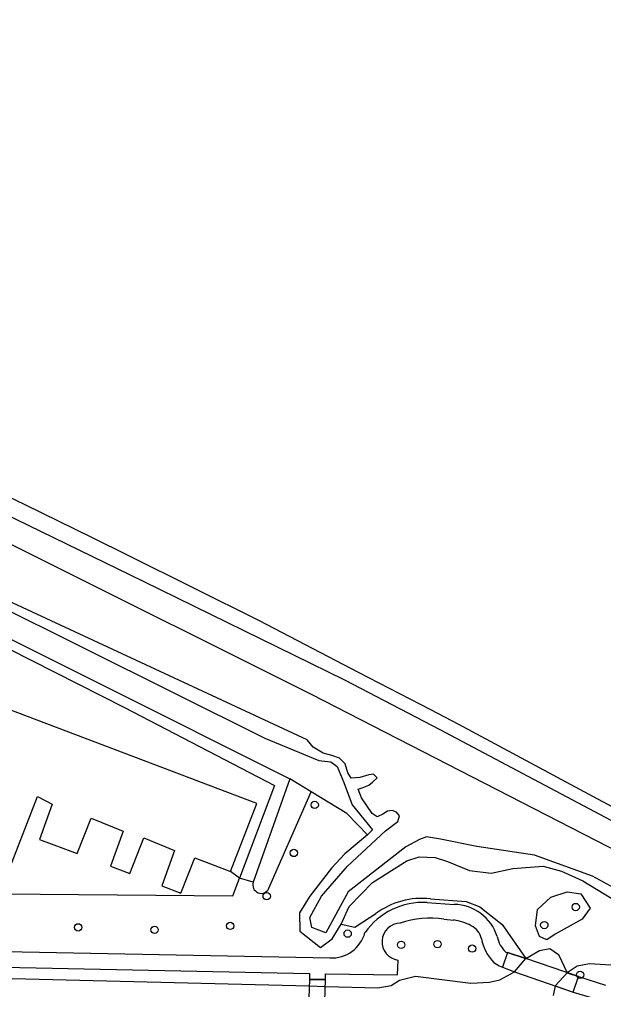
# Model space of a CAD drawing. Extents: x 163686 to 164493, y 382719 to 383870.
# Drawn here: x 164011.7 to 164089.8, y 383696.4 to 383826.2 of the extents above; entities that cross this region are included whole.
import ezdxf

# ---------------------------------------------------------------- set-up
doc = ezdxf.new("R2010")
doc.units = 0
for name, color, linetype in [('IMGEO_Boom', 7, 'Continuous'), ('IMGEO_Dek', 7, 'Continuous'), ('IMGEO_Geluidsscherm', 7, 'Continuous'), ('IMGEO_Groenvoorziening', 7, 'Continuous'), ('IMGEO_Haag', 7, 'Continuous'), ('IMGEO_Pand', 7, 'Continuous'), ('IMGEO_Parkeervlak_open', 7, 'Continuous'), ('IMGEO_Spoorbaan_halfverhard', 7, 'Continuous'), ('IMGEO_Voetpad_halfverhard', 7, 'Continuous'), ('IMGEO_Voetpad_open', 7, 'Continuous'), ('IMGEO_Waterloop', 7, 'Continuous')]:
    doc.layers.add(name, color=color, linetype=linetype)

msp = doc.modelspace()

# ---------------------------------------------------------------- linework, layer by layer
at = {"layer": 'IMGEO_Boom'}
for centre in [(164051.2, 383721.13), (164048.4, 383714.71), (164044.78, 383708.94), (164086.08, 383707.48), (164019.59, 383704.76), (164039.9, 383704.95), (164081.88, 383705.07), (164029.8, 383704.44), (164055.6, 383703.92), (164062.76, 383702.42), (164067.61, 383702.51), (164072.23, 383701.92), (164086.66, 383698.41)]:
    msp.add_circle(centre, 0.489, dxfattribs=at)
at = {"layer": 'IMGEO_Dek'}
for points in [[(164079.43, 383700.58), (164076.96, 383701.42), (164076.28, 383699.42), (164077.9, 383698.8), (164085.72, 383696.11), (164086.44, 383698.18)], [(164052.65, 383697.77), (164050.49, 383697.77), (164050.15, 383687.98), (164052.33, 383687.69)]]:
    msp.add_lwpolyline(points, close=True, dxfattribs=at)
at = {"layer": 'IMGEO_Geluidsscherm'}
msp.add_lwpolyline([(163904.65, 383809.67), (163923.4, 383801.76), (163933.52, 383797.43), (163943.53, 383793.06), (163952.07, 383789.34), (163970.52, 383780.99), (163983.91, 383774.84), (163988.3, 383772.76), (163992.91, 383770.59), (163997.5, 383768.51), (164012.45, 383761.33), (164021.45, 383756.88), (164026.2, 383754.53), (164043.76, 383745.8), (164057.02, 383738.88), (164066.65, 383733.89), (164070.43, 383731.92), (164088.42, 383722.28), (164094.73, 383718.89), (164102.63, 383714.56), (164104.1, 383713.71), (164115.72, 383707.21), (164128.78, 383699.82), (164135.23, 383696.01)], dxfattribs=at)
at = {"layer": 'IMGEO_Groenvoorziening'}
for points in [[(164103.32, 383712.4), (164067.98, 383731.2), (164055.23, 383737.81), (164028.31, 383751.03), (164006.06, 383761.87), (163980.92, 383773.86), (163960.99, 383783.28), (163932.86, 383795.68), (163930.72, 383796.44), (163928.74, 383796.75), (163926.7, 383796.48), (163924.49, 383796), (163924.44, 383795.97)], [(163918.25, 383787.48), (163937.05, 383780.04), (163965.89, 383767.82), (164008.1, 383748.23), (164044.52, 383730.07), (164051.73, 383727.06), (164053.37, 383726.89), (164054.19, 383726.26), (164055.09, 383724.14), (164056.18, 383721.15), (164058.94, 383717.81), (164058.26, 383717.12)], [(164050.73, 383722.9), (164048.08, 383724.51), (164047.87, 383724.61)], [(164045.08, 383709.99), (164050.73, 383722.9)], [(164058.26, 383717.12), (164055.5, 383720.01), (164050.73, 383722.9)], [(164058.26, 383717.12), (164055.23, 383714.58), (164053.43, 383712.67), (164050.54, 383708.95), (164050.08, 383708.2), (164049.18, 383706.72), (164049.23, 383704.25), (164051.98, 383702.06), (164053.54, 383703.22), (164054.71, 383705.17)], [(164054.71, 383705.17), (164055.78, 383707.55), (164058.94, 383710.77), (164063.5, 383713.67), (164065.14, 383714.21), (164067.3, 383714.11), (164068.94, 383713.58), (164071.89, 383712.38), (164074.77, 383712), (164077.66, 383712.63), (164081.71, 383712.95), (164084.17, 383712.28), (164087.02, 383711), (164092.95, 383707.38), (164095.98, 383705.74), (164097.24, 383707.32), (164097.62, 383707.93), (164098.18, 383707.99)], [(164009.35, 383709.23), (164040.24, 383708.97), (164041.14, 383711.34)], [(164086.92, 383705.86), (164083.35, 383703.84), (164082.21, 383703.08), (164081.24, 383703.54), (164080.71, 383704.95), (164080.96, 383707.16), (164082.74, 383708.8), (164084.94, 383709.49), (164086.78, 383709.26), (164087.99, 383707.31), (164086.92, 383705.86)], [(164066.65, 383708.59), (164071.44, 383708.22), (164073.25, 383707.5), (164076.23, 383705.15), (164079.43, 383700.58)], [(164054.71, 383705.17), (164056.57, 383704.77), (164059.37, 383706.61)], [(163946.63, 383703.34), (163952.47, 383702.27), (163956.85, 383701.57), (163966.07, 383700.37), (163976.18, 383699.5), (163981.32, 383699.16), (163998.09, 383698.23), (164050.46, 383696.96), (164052.62, 383696.86), (164059.61, 383696.69), (164061.42, 383696.98), (164062.51, 383697.71), (164064.65, 383698.24), (164072.06, 383697.3), (164074.56, 383697.44), (164075.94, 383697.75), (164077.9, 383698.8)], [(164079.43, 383700.58), (164081.22, 383701.65), (164082.63, 383701.94), (164083.78, 383701.12), (164084.92, 383698.7)], [(164094.18, 383699.15), (164091.5, 383699.64), (164087.9, 383699.87), (164086.25, 383699.57), (164084.92, 383698.7)], [(164083.32, 383696.94), (164083.08, 383695.64)]]:
    msp.add_lwpolyline(points, dxfattribs=at)
for centre, radius, start, end in [((164044.05, 383710.44), 1.13, 160.5094, 336.359), ((164065.53, 383698.33), 10.31, 83.7466, 126.6757)]:
    msp.add_arc(centre, radius, start, end, dxfattribs=at)
at = {"layer": 'IMGEO_Haag'}
for points in [[(163917.13, 383785.53), (163925.6, 383782.08), (163925.95, 383782.58), (163929.25, 383781.44), (163929.22, 383780.66), (163940.07, 383776.07), (163997.22, 383750), (164047.87, 383724.61)], [(164047.87, 383724.61), (164042.99, 383710.82)], [(164042.99, 383710.82), (164041.14, 383711.34)]]:
    msp.add_lwpolyline(points, dxfattribs=at)
at = {"layer": 'IMGEO_Pand'}
for points in [[(164039.95, 383712.22), (164043.45, 383721.33), (164000.22, 383737.74), (163967.9, 383750), (163926.18, 383765.83), (163908.92, 383772.36), (163912.03, 383780.56), (163907.62, 383782.27), (163902.96, 383784.07), (163902.88, 383783.91), (163898.15, 383785.66), (163897.16, 383783.09), (163901.84, 383781.25), (163900.26, 383777.07), (163891.51, 383780.44), (163893.29, 383785.22), (163888.2, 383787.15), (163886.36, 383782.41), (163877.11, 383785.96), (163875.45, 383781.58), (163873.68, 383776.9), (163870.65, 383778.08), (163870.58, 383777.88)], [(164009.91, 383711.32), (164014.14, 383722.27), (164016.12, 383721.25), (164014.4, 383716.53), (164019.46, 383714.62), (164021.3, 383719.37), (164025.61, 383717.62), (164023.89, 383712.94), (164026.47, 383711.95), (164028.36, 383716.75), (164032.45, 383715.06), (164030.76, 383710.32), (164033.32, 383709.35), (164035.18, 383714.05), (164039.95, 383712.22)]]:
    msp.add_lwpolyline(points, dxfattribs=at)
at = {"layer": 'IMGEO_Parkeervlak_open'}
for points in [[(163927.72, 383779.82), (163937.22, 383775.78), (163963.24, 383764.1), (163994.05, 383749.78), (164007.09, 383743.6), (164025.78, 383734.15), (164045.84, 383723.75), (164041.14, 383711.34)], [(164041.14, 383711.34), (164039.95, 383712.22)]]:
    msp.add_lwpolyline(points, dxfattribs=at)
at = {"layer": 'IMGEO_Spoorbaan_halfverhard'}
msp.add_lwpolyline([(163862.99, 383826.19), (163867.5, 383824.48), (163886.12, 383817.2), (163904.65, 383809.67), (163923.4, 383801.76), (163933.52, 383797.43), (163943.53, 383793.06), (163952.07, 383789.34), (163970.52, 383780.99), (163983.91, 383774.84), (163988.3, 383772.76), (163992.91, 383770.59), (163997.5, 383768.51), (164012.45, 383761.33), (164021.45, 383756.88), (164026.2, 383754.53), (164043.76, 383745.8), (164057.02, 383738.88), (164066.65, 383733.89), (164070.43, 383731.92), (164088.42, 383722.28), (164094.73, 383718.89), (164102.63, 383714.56), (164104.1, 383713.71)], dxfattribs=at)
at = {"layer": 'IMGEO_Voetpad_halfverhard'}
for points in [[(164066.21, 383708.08), (164069.84, 383707.83)], [(164068.47, 383705.86), (164069.77, 383705.74)], [(163971.25, 383703.68), (163979.79, 383703.08), (163995.41, 383702.18), (164009.84, 383701.52), (164053.24, 383700.67)], [(163971.07, 383701.62), (163979.54, 383700.98), (163995.29, 383700.05), (164009.66, 383699.42), (164050.49, 383698.59), (164050.49, 383697.77), (164052.65, 383697.77), (164052.66, 383698.53), (164062.28, 383698.42), (164062.33, 383700.39)], [(164076.75, 383701.45), (164076.94, 383701.36), (164076.96, 383701.42), (164079.43, 383700.58)], [(164075.15, 383700.08), (164075.84, 383699.6), (164076.28, 383699.42), (164077.9, 383698.8)], [(164077.9, 383698.8), (164079.43, 383700.58)], [(164084.92, 383698.7), (164083.32, 383696.94)], [(164084.92, 383698.7), (164086.44, 383698.18), (164090.07, 383697.02)], [(164083.32, 383696.94), (164085.72, 383696.11), (164089.53, 383694.99)]]:
    msp.add_lwpolyline(points, dxfattribs=at)
for centre, radius, start, end in [((164065.73, 383698.53), 9.57, 87.1333, 144.7232), ((164069.67, 383701.62), 6.22, 17.9553, 88.506), ((164062.67, 383702.84), 2.48, 90.8537, 261.9922), ((164066.62, 383693.98), 12.02, 81.18, 109.3966), ((164068.84, 383698.88), 6.93, 61.6914, 82.2308), ((164053.48, 383705.27), 4.6, 266.9472, 344.6861), ((164070.88, 383702.58), 2.69, 14.0648, 62.5348), ((164079.72, 383704.49), 6.36, 191.3452, 223.9264), ((164078.95, 383704.04), 3.39, 188.4989, 229.6197)]:
    msp.add_arc(centre, radius, start, end, dxfattribs=at)
at = {"layer": 'IMGEO_Voetpad_open'}
for points in [[(164079.43, 383700.58), (164076.96, 383701.42), (164076.28, 383699.42), (164077.9, 383698.8), (164085.72, 383696.11), (164086.44, 383698.18), (164079.43, 383700.58)], [(164052.65, 383697.77), (164050.49, 383697.77), (164050.15, 383687.98), (164052.33, 383687.69), (164052.65, 383697.77)]]:
    msp.add_lwpolyline(points, dxfattribs=at)
at = {"layer": 'IMGEO_Waterloop'}
for points in [[(163976.73, 383772.91), (164050.72, 383735.95), (164098.69, 383711.29)], [(164091.27, 383710), (164088.3, 383711.59), (164080.58, 383714.4), (164072.86, 383715.59), (164068.02, 383716.56), (164066.13, 383716.85), (164065.22, 383716.5), (164063.39, 383715.55), (164055.66, 383709.5), (164052.68, 383704.01), (164050.8, 383704.74), (164050.53, 383706.08), (164052.09, 383708.93), (164055.58, 383712.93), (164060.66, 383717.65), (164062.32, 383718.94), (164062.55, 383719.68), (164062.13, 383720.18), (164061.54, 383720.39), (164060.94, 383720.31), (164060.3, 383719.91), (164059.55, 383719.55), (164058.88, 383720), (164057.45, 383722.1), (164057.02, 383723.23), (164057.53, 383723.42), (164058.43, 383723.76), (164058.92, 383724.2), (164059.55, 383724.75), (164059.06, 383725.27), (164058.45, 383725.15), (164057.24, 383724.79), (164056.06, 383724.72), (164055.62, 383725.44), (164055.28, 383726.62), (164054.52, 383727.4), (164053.47, 383727.73), (164052.34, 383728.05), (164050.99, 383728.87), (164050.17, 383729.85), (164012.13, 383747.52), (163960.66, 383771.41)]]:
    msp.add_lwpolyline(points, dxfattribs=at)

doc.saveas('drawing.dxf')
